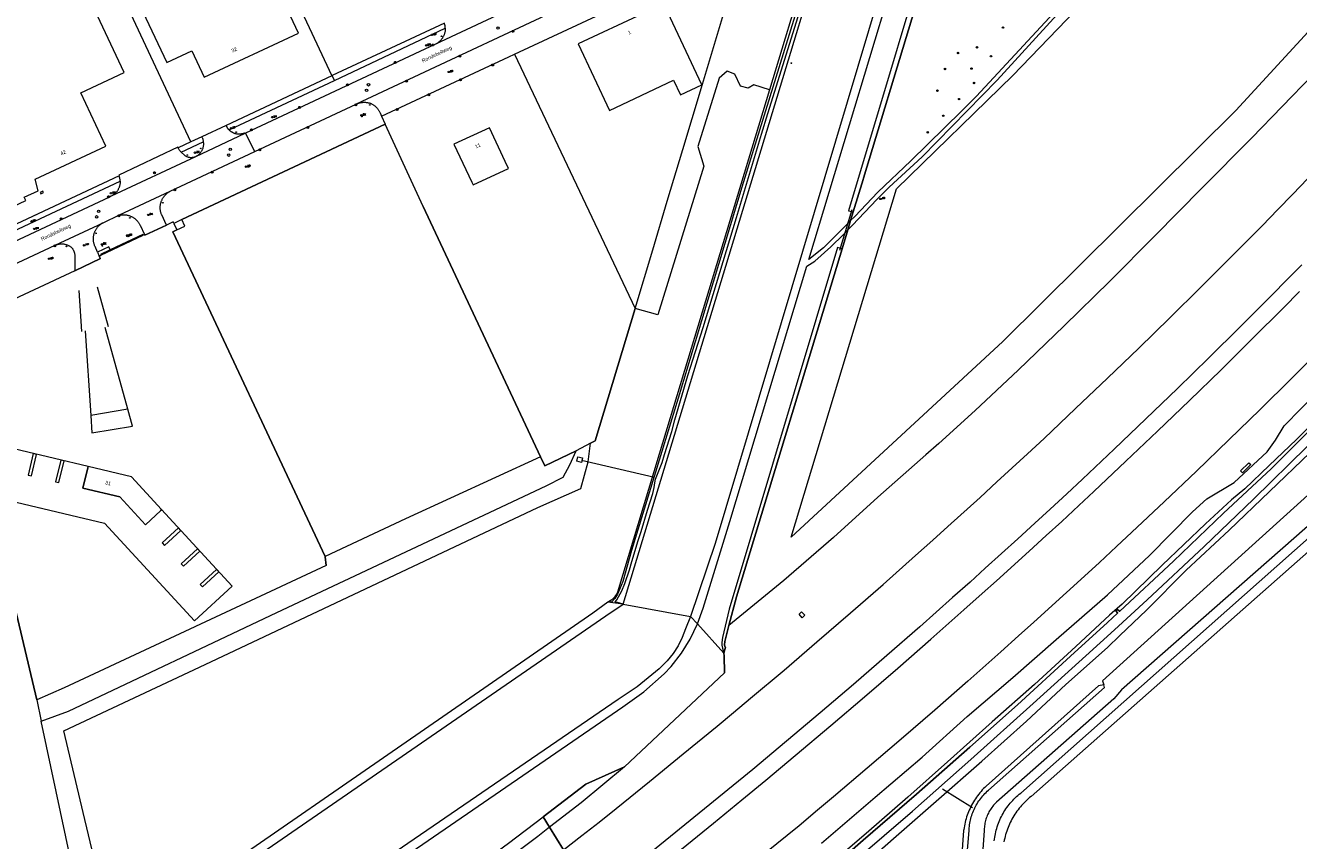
# Model space of a CAD drawing. Header units: metres. Extents: x 138165 to 154469, y 480134 to 494189.
# Tile 603 of 656: x 147199 to 147632, y 486136 to 486414. Entities that reach past the tile are written whole.
import ezdxf

# ---------------------------------------------------------------- set-up
doc = ezdxf.new("R2010")
doc.units = ezdxf.units.M
doc.header["$LTSCALE"] = 0.001
doc.header["$MEASUREMENT"] = 0
for name, color, linetype, lineweight in [('Level 5', 7, 'Continuous', 0), ('TOP-L-duiker', 7, 'Continuous', 0), ('TOP-L-terrein schutting raster hek leuning', 7, 'Continuous', 0), ('TOP-L-topo objecten punt', 7, 'Continuous', 0), ('TOP-L-topo objecten vlak', 7, 'Continuous', 0), ('TOP-L-verharding molgoot', 7, 'Continuous', 0), ('TOP-L-water beschoeiing', 7, 'Continuous', 0), ('TOP-T-topo huisnummering naamgeving', 7, 'Continuous', 0), ('TOP-V-verharding beton', 7, 'Continuous', 0)]:
    doc.layers.add(name, color=color, linetype=linetype, lineweight=lineweight)
doc.styles.add('Style-INTL_ISO', font='INTL_ISO.shx')
doc.styles.add('Style-STANDARD', font='STANDARD.shx')

# ---------------------------------------------------------------- blocks, each defined once
blk = doc.blocks.new('121')
at = {"layer": 'TOP-L-topo objecten punt', "color": 7, "linetype": 'Continuous', "lineweight": 0}
blk.add_circle((0, 0), 0.025, dxfattribs=at)
at = {"layer": 'TOP-L-topo objecten punt', "color": 7, "linetype": 'Continuous', "lineweight": 0, "style": 'Style-STANDARD'}
blk.add_text('LD', height=0.06, dxfattribs=at).set_placement((0.0483, 0))
blk = doc.blocks.new('39')
at = {"layer": 'TOP-L-topo objecten punt', "color": 7, "linetype": 'Continuous', "lineweight": 0}
for p, q in [((0.0175, 0.0175), (-0.0175, 0.0175)), ((-0.0175, 0.0175), (-0.0175, -0.0175)), ((0.0175, 0.0175), (0.0175, -0.0175)), ((0.0175, -0.0175), (-0.0175, -0.0175))]:
    blk.add_line(p, q, dxfattribs=at)
blk.add_circle((0, 0), 0.0332, dxfattribs=at)
blk = doc.blocks.new('*U13')
at = {"layer": 'Level 5', "color": 7, "linetype": 'Continuous', "lineweight": 0}
blk.add_circle((0, 0), 0.0415, dxfattribs=at)
blk = doc.blocks.new('150')
at = {"layer": 'Level 5', "color": 7, "linetype": 'Continuous', "lineweight": 0}
blk.add_blockref('*U13', (0, 0), dxfattribs=at)
blk = doc.blocks.new('72')
at = {"layer": 'TOP-L-topo objecten punt', "color": 7, "linetype": 'Continuous', "lineweight": 0}
blk.add_circle((0, 0), 0.025, dxfattribs=at)
at = {"layer": 'TOP-L-topo objecten punt', "color": 7, "linetype": 'Continuous', "lineweight": 0, "style": 'Style-STANDARD'}
blk.add_text('BK', height=0.06, dxfattribs=at).set_placement((0.0483, 0))
blk = doc.blocks.new('73')
at = {"layer": 'TOP-L-topo objecten punt', "color": 7, "linetype": 'Continuous', "lineweight": 0}
blk.add_circle((0, 0), 0.025, dxfattribs=at)
at = {"layer": 'TOP-L-topo objecten punt', "color": 7, "linetype": 'Continuous', "lineweight": 0, "style": 'Style-STANDARD'}
blk.add_text('WP', height=0.06, dxfattribs=at).set_placement((0.0483, 0))
blk = doc.blocks.new('10')
at = {"layer": 'TOP-L-topo objecten punt', "linetype": 'Continuous', "lineweight": 0}
blk.add_circle((0, 0), 0.0125, dxfattribs=at)
blk = doc.blocks.new('16')
at = {"layer": 'TOP-L-topo objecten punt', "color": 7, "linetype": 'Continuous', "lineweight": 0}
blk.add_circle((0, 0), 0.025, dxfattribs=at)
at = {"layer": 'TOP-L-topo objecten punt', "color": 7, "linetype": 'Continuous', "lineweight": 0, "style": 'Style-STANDARD'}
blk.add_text('LM', height=0.06, dxfattribs=at).set_placement((0.0483, 0))
blk = doc.blocks.new('24')
at = {"layer": 'TOP-L-topo objecten punt', "color": 7, "linetype": 'Continuous', "lineweight": 0}
for radius in [0.025, 0.0182, 0.0115, 0.005]:
    blk.add_circle((0, 0), radius, dxfattribs=at)
blk = doc.blocks.new('11')
at = {"layer": 'TOP-L-topo objecten punt', "color": 7, "linetype": 'Continuous', "lineweight": 0}
blk.add_circle((0, 0), 0.025, dxfattribs=at)
at = {"layer": 'TOP-L-topo objecten punt', "color": 7, "linetype": 'Continuous', "lineweight": 0, "style": 'Style-STANDARD'}
blk.add_text('AB', height=0.06, dxfattribs=at).set_placement((0.0483, 0))

msp = doc.modelspace()

# ---------------------------------------------------------------- linework, layer by layer
at = {"layer": 'TOP-L-duiker', "flags": 128}
for points in [[(147479.73, 486350.91), (147475.49, 486337.01)], [(147387.73, 486265.7), (147412.52, 486259.86)], [(147520.73, 486147.32), (147510.58, 486153.64)]]:
    msp.add_lwpolyline(points, dxfattribs=at)
at = {"layer": 'TOP-L-terrein schutting raster hek leuning', "flags": 128}
for points in [[(147364.92, 486403.83), (147405.98, 486317.3), (147392.37, 486272.28), (147390.77, 486271.42)], [(147251.78, 486347.57), (147320.9, 486380.09)], [(147333.91, 486351.96), (147333.84, 486351.96), (147373.83, 486266.79), (147375.26, 486263.71), (147385.9, 486268.81)], [(147249, 486346.26), (147248.77, 486346.76), (147246.55, 486345.65), (147239.19, 486342.23)], [(147300.85, 486229.76), (147300.54, 486232.77), (147300.51, 486232.84), (147248.72, 486343.41), (147250.06, 486344.04)], [(147224.03, 486334.26), (147215.34, 486330.11), (147177.12, 486312.29), (147176.29, 486314.09), (147174.1, 486313.02)]]:
    msp.add_lwpolyline(points, dxfattribs=at)
at = {"layer": 'TOP-L-topo objecten vlak', "flags": 128}
for points in [[(147595.79, 486835.33), (147611.79, 486801.33), (147612.12, 486800.11), (147612.32, 486798.85), (147612.39, 486797.59), (147612.38, 486797.19), (147478.61, 486350.57), (147480.21, 486350.2)], [(147401.92, 486216.66), (147578.02, 486796.94), (147578.09, 486797.08), (147578.24, 486797.43), (147578.35, 486797.79), (147578.42, 486798.16), (147578.46, 486798.53), (147578.45, 486798.91), (147578.41, 486799.28), (147578.32, 486799.65), (147578.2, 486800.01), (147578.04, 486800.35), (147577.85, 486800.67), (147565.83, 486822.51), (147562.95, 486829.05), (147562.79, 486830.15)], [(147615.25, 486795.61), (147483.7, 486361.69), (147483.55, 486361.22), (147480.21, 486350.2), (147479.31, 486347.22)], [(147480.21, 486350.2), (147483.55, 486361.22), (147483.7, 486361.69), (147615.25, 486795.61)], [(147535.99, 486665.86), (147521.13, 486616.93), (147494.59, 486527.99), (147460.85, 486418.6), (147442.3, 486358.58), (147420.62, 486286.72), (147404.72, 486234.93), (147401.77, 486224.42), (147400.7, 486221.67), (147399.99, 486220.01), (147399.07, 486218.56), (147398.11, 486217.5), (147396.69, 486217.3)], [(147478.35, 486344.04), (147479.99, 486345.68), (147488.2, 486354.43), (147492.39, 486358.57), (147503.65, 486368.97), (147529.15, 486394.97), (147548.39, 486416.01), (147554.81, 486422.59), (147586.43, 486454.81), (147627.52, 486501.16), (147668.62, 486546.76)], [(147666.75, 486546.61), (147613.42, 486487.31), (147589.6, 486460.3), (147570.37, 486440.26), (147546.81, 486416.25), (147522.1, 486389.55), (147517.02, 486384.45), (147499.77, 486367.51), (147488.51, 486356.94), (147480.7, 486348.63), (147479.31, 486347.22)], [(147685.57, 486466.56), (147610.34, 486384.72), (147531.05, 486306.02), (147459.05, 486239.43), (147494.91, 486358.04), (147534.49, 486396.61), (147607.91, 486472.86), (147642.61, 486511.06)], [(147259.9, 486488.07), (147302.8, 486396.52)], [(147254.84, 486374.02), (147211.49, 486466.63)], [(147209.52, 486461.24), (147152.31, 486434.42), (147173.48, 486355.68), (147172.28, 486355.12), (147176.32, 486346.57), (147177.49, 486344.09), (147198.7, 486354), (147198.12, 486355.18), (147202.87, 486357.4), (147201.82, 486361.32), (147225.89, 486372.6), (147217.4, 486390.71), (147232.07, 486397.59), (147214.94, 486434.13), (147220.92, 486436.93), (147209.52, 486461.24)], [(147255.14, 486405.03), (147259.36, 486396.03), (147291.46, 486411.07), (147271.03, 486454.45), (147230.46, 486435.43), (147246.58, 486401.02), (147255.14, 486405.03)], [(147496.58, 486449.52), (147433.26, 486237.27), (147424.85, 486212.45)], [(147479.31, 486347.22), (147477.11, 486344.99), (147470.09, 486337.89), (147465.08, 486333.92), (147499.72, 486448.65)], [(147364.92, 486403.83), (147422.16, 486430.66)], [(147311.19, 486386.92), (147398.88, 486428.12)], [(147405.98, 486317.3), (147411.97, 486337.26), (147416.86, 486353.8), (147422.24, 486371.37), (147428.51, 486392.52), (147435.75, 486416.36), (147438.5, 486425.94)], [(147408.02, 486418.5), (147408.44, 486417.6), (147386.64, 486407.38), (147397.25, 486384.74), (147419.05, 486394.96), (147421.38, 486389.98), (147428.63, 486393.38), (147415.26, 486421.9), (147408.02, 486418.5)], [(147365.92, 486420.32), (147338.05, 486407.23)], [(147401.92, 486216.66), (147399.15, 486217.4), (147399.7, 486218.11), (147400.37, 486219.19), (147401.47, 486221.18), (147402.47, 486223.7), (147404.05, 486228.3), (147404.87, 486231.14), (147407, 486238.27), (147408.06, 486241.44), (147410.21, 486248.66), (147411.99, 486254.32), (147412.49, 486256.34), (147412.74, 486257.94), (147412.95, 486259.15), (147413.57, 486260.85), (147414.27, 486262.55), (147415.18, 486264.91), (147416, 486267.55), (147418.45, 486275.48), (147419.51, 486279.36), (147423.96, 486294.47), (147429.17, 486310.87), (147440.42, 486348.25), (147448.96, 486376.63), (147451.12, 486383.69), (147462.6, 486420.35)], [(147460.07, 486419.42), (147451.7, 486391.78)], [(147341.06, 486414.44), (147302.87, 486396.55)], [(147341.39, 486412.66), (147341.38, 486412.84), (147341.37, 486413.02), (147341.36, 486413.21), (147341.33, 486413.39), (147341.3, 486413.57), (147341.27, 486413.74), (147341.22, 486413.92), (147341.17, 486414.1), (147341.12, 486414.27), (147341.06, 486414.44)], [(147303.63, 486394.93), (147341.39, 486412.66)], [(147341.39, 486412.66), (147341.39, 486412.45), (147341.38, 486412.24), (147341.36, 486412.03), (147341.33, 486411.82), (147341.3, 486411.61), (147341.26, 486411.41), (147341.22, 486411.2), (147341.16, 486411), (147341.1, 486410.8), (147341.04, 486410.6), (147340.96, 486410.41), (147340.88, 486410.21), (147340.79, 486410.02), (147340.7, 486409.83), (147340.6, 486409.65), (147340.49, 486409.47), (147340.38, 486409.29), (147340.26, 486409.12), (147340.14, 486408.95), (147340, 486408.78), (147339.87, 486408.63), (147339.73, 486408.47), (147339.58, 486408.32), (147339.43, 486408.18), (147339.27, 486408.04), (147339.11, 486407.9), (147338.94, 486407.78), (147338.77, 486407.65), (147338.6, 486407.54), (147338.42, 486407.43), (147338.23, 486407.33), (147338.05, 486407.23)], [(147338.05, 486407.23), (147273.41, 486376.92)], [(147642.97, 486407.63), (147636.42, 486396.76), (147615.78, 486375.39), (147598.87, 486358.25), (147582.86, 486341.98), (147567.46, 486326.62), (147551.99, 486311.38), (147536.28, 486296.26), (147521.67, 486282.62), (147509.27, 486271.37), (147504.94, 486267.43), (147488.62, 486253.02), (147473.48, 486239.31), (147456.56, 486224.75), (147437.9, 486209.39)], [(147319.67, 486382.74), (147362.96, 486402.94), (147364.92, 486403.83)], [(147364.92, 486403.83), (147405.98, 486317.3)], [(147302.8, 486396.52), (147266.77, 486379.58)], [(147302.87, 486396.55), (147302.8, 486396.52)], [(147303.63, 486394.93), (147302.87, 486396.55)], [(147451.7, 486391.78), (147446.41, 486393.39), (147444.49, 486392.33), (147441.89, 486393.01), (147439.92, 486397.03), (147437.31, 486398.04), (147434.54, 486395.68), (147427.33, 486372.4), (147429.35, 486365.73), (147413.68, 486315.17), (147405.98, 486317.3)], [(147267.81, 486378.07), (147303.63, 486394.93)], [(147451.7, 486391.78), (147414.15, 486267.69), (147399.93, 486220.69), (147399.67, 486220.1), (147399.34, 486219.55), (147398.96, 486219.03), (147398.53, 486218.55), (147398.05, 486218.12), (147397.52, 486217.75), (147396.96, 486217.43), (147396.69, 486217.3)], [(147276.57, 486370.7), (147311.02, 486386.84), (147311.19, 486386.92)], [(147311.19, 486386.92), (147311.38, 486387.01), (147311.58, 486387.09), (147311.78, 486387.16), (147311.98, 486387.22), (147312.18, 486387.28), (147312.39, 486387.33), (147312.59, 486387.37), (147312.8, 486387.41), (147313.01, 486387.44), (147313.22, 486387.46), (147313.43, 486387.48), (147313.64, 486387.49), (147313.85, 486387.49), (147314.06, 486387.48), (147314.27, 486387.47), (147314.48, 486387.45), (147314.69, 486387.43), (147314.9, 486387.39), (147315.11, 486387.35), (147315.32, 486387.31), (147315.52, 486387.25), (147315.72, 486387.19), (147315.92, 486387.13), (147316.12, 486387.04), (147316.31, 486386.95), (147316.5, 486386.85), (147316.69, 486386.74), (147316.87, 486386.63), (147317.05, 486386.51), (147317.22, 486386.38), (147317.39, 486386.25), (147317.56, 486386.11), (147317.72, 486385.97), (147317.87, 486385.82), (147318.02, 486385.67), (147318.16, 486385.51), (147318.3, 486385.34), (147318.43, 486385.17), (147318.56, 486385), (147318.68, 486384.82), (147318.79, 486384.64), (147318.9, 486384.45), (147319, 486384.26), (147319.09, 486384.07), (147319.18, 486383.87), (147319.67, 486382.74)], [(147469.42, 486135.34), (147487.69, 486150.98), (147503.62, 486164.53), (147518.99, 486178.36), (147534.53, 486191.73), (147549.28, 486204.66), (147566.66, 486219.85), (147581.05, 486233.25), (147595.67, 486248.11), (147600.53, 486252.47), (147609.79, 486258.07), (147621.07, 486268.51), (147623.9, 486272.45), (147626.85, 486277.36), (147632.56, 486283.24), (147646.23, 486297.14), (147660.59, 486311.54), (147675.08, 486325.8), (147687.77, 486339.64), (147703.6, 486355.88), (147719.21, 486372.11), (147735.15, 486389.34), (147735.49, 486389.7)], [(147319.67, 486382.74), (147320.9, 486380.09)], [(147320.9, 486380.09), (147251.78, 486347.57)], [(147266.77, 486379.58), (147258.51, 486375.77)], [(147266.77, 486379.58), (147266.82, 486379.47), (147266.88, 486379.35), (147266.95, 486379.22), (147267.01, 486379.11), (147267.07, 486379.01), (147267.13, 486378.91), (147267.21, 486378.79), (147267.28, 486378.69), (147267.36, 486378.58), (147267.44, 486378.48), (147267.53, 486378.37), (147267.61, 486378.28), (147267.7, 486378.17), (147267.81, 486378.07)], [(147373.83, 486266.79), (147333.84, 486351.96), (147333.91, 486351.96), (147320.9, 486380.09)], [(147344.33, 486373.19), (147350.38, 486360.29), (147350.83, 486359.34), (147362.87, 486364.98), (147361.76, 486367.36), (147356.38, 486378.84), (147344.33, 486373.19)], [(147254.84, 486374.02), (147250.47, 486371.96)], [(147251.49, 486370.5), (147259.02, 486374.01)], [(147258.51, 486375.77), (147254.84, 486374.02)], [(147273.19, 486376.82), (147256.35, 486368.93)], [(147259.02, 486374.01), (147259.04, 486373.82), (147259.06, 486373.63), (147259.07, 486373.44), (147259.08, 486373.25), (147259.07, 486373.05), (147259.06, 486372.86), (147259.04, 486372.67), (147259.02, 486372.48), (147258.98, 486372.29), (147258.94, 486372.1), (147258.89, 486371.92), (147258.83, 486371.73), (147258.77, 486371.55), (147258.7, 486371.37), (147258.62, 486371.2), (147258.53, 486371.03), (147258.44, 486370.86), (147258.34, 486370.69), (147258.23, 486370.53), (147258.12, 486370.38), (147258, 486370.22), (147257.88, 486370.08), (147257.75, 486369.93), (147257.61, 486369.8), (147257.47, 486369.67), (147257.33, 486369.54), (147257.17, 486369.42), (147257.02, 486369.31), (147256.86, 486369.21), (147256.69, 486369.1), (147256.52, 486369.01), (147256.35, 486368.93)], [(147258.51, 486375.77), (147258.59, 486375.62), (147258.66, 486375.47), (147258.73, 486375.32), (147258.78, 486375.16), (147258.84, 486375), (147258.88, 486374.84), (147258.92, 486374.68), (147258.95, 486374.51), (147258.98, 486374.35), (147259, 486374.18), (147259.02, 486374.01)], [(147273.19, 486376.82), (147273.1, 486377.03), (147273, 486376.98), (147272.9, 486376.94), (147272.7, 486376.86), (147272.59, 486376.83), (147272.5, 486376.8), (147272.39, 486376.77), (147272.29, 486376.74), (147272.08, 486376.7), (147271.97, 486376.68), (147271.88, 486376.66), (147271.67, 486376.64), (147271.45, 486376.62), (147271.34, 486376.61), (147271.24, 486376.61), (147271.13, 486376.61), (147271.03, 486376.61), (147270.91, 486376.62), (147270.7, 486376.64), (147270.59, 486376.65), (147270.47, 486376.66), (147270.28, 486376.7), (147270.17, 486376.72), (147270.08, 486376.74), (147269.96, 486376.77), (147269.87, 486376.8), (147269.76, 486376.83), (147269.64, 486376.88), (147269.41, 486376.97), (147269.28, 486377.03), (147269.15, 486377.09), (147269.05, 486377.15), (147268.92, 486377.21), (147268.82, 486377.28), (147268.71, 486377.34), (147268.6, 486377.41), (147268.49, 486377.48), (147268.38, 486377.57), (147268.28, 486377.64), (147268.17, 486377.73), (147268.07, 486377.82), (147267.98, 486377.9), (147267.81, 486378.07)], [(147273.41, 486376.92), (147273.19, 486376.82)], [(147276.57, 486370.7), (147273.41, 486376.92)], [(147250.47, 486371.96), (147250.45, 486372.01), (147250.36, 486372.19), (147230.3, 486362.73), (147230.41, 486362.48)], [(147247.81, 486357.22), (147276.57, 486370.7)], [(147251.49, 486370.5), (147251.37, 486370.63), (147251.25, 486370.76), (147251.13, 486370.9), (147251.02, 486371.04), (147250.92, 486371.19), (147250.82, 486371.34), (147250.73, 486371.49), (147250.64, 486371.64), (147250.55, 486371.8), (147250.47, 486371.96)], [(147256.35, 486368.93), (147256.21, 486368.86), (147256.06, 486368.81), (147255.91, 486368.76), (147255.76, 486368.72), (147255.6, 486368.69), (147255.45, 486368.66), (147255.29, 486368.64), (147255.13, 486368.63), (147254.97, 486368.62), (147254.81, 486368.62), (147254.66, 486368.63), (147254.5, 486368.65), (147254.34, 486368.67), (147254.19, 486368.7), (147254.03, 486368.74), (147253.88, 486368.78), (147253.73, 486368.83), (147253.58, 486368.89), (147253.44, 486368.95), (147253.3, 486369.02), (147253.16, 486369.1), (147253.02, 486369.18), (147252.89, 486369.27), (147252.77, 486369.37), (147252.64, 486369.47), (147251.49, 486370.5)], [(147256.35, 486368.93), (147227.73, 486355.53)], [(147381.64, 486132.99), (147387.88, 486137.85), (147393.71, 486142.44), (147399.5, 486147.09), (147410.85, 486156.31), (147422.35, 486165.71), (147433.88, 486175.15), (147439.43, 486179.76), (147445.29, 486184.62), (147456.73, 486194.23), (147467.83, 486203.84), (147479.24, 486213.7), (147490.37, 486223.34), (147501.43, 486233.17), (147507.3, 486238.41), (147512.44, 486243.06), (147523.4, 486253.01), (147529.11, 486258.26), (147534.3, 486263.02), (147539.46, 486267.82), (147545.14, 486273.09), (147555.88, 486283.24), (147566.72, 486293.55), (147577.39, 486303.83), (147587.96, 486314.12), (147598.5, 486324.57), (147609.02, 486335.08), (147614.36, 486340.46), (147619.43, 486345.57), (147624.59, 486350.85), (147629.76, 486356.21), (147639.78, 486366.67)], [(147230.41, 486362.48), (147173.25, 486335.65), (147172.92, 486335.51)], [(147230.74, 486360.64), (147230.73, 486360.83), (147230.72, 486361.01), (147230.7, 486361.2), (147230.68, 486361.39), (147230.65, 486361.57), (147230.61, 486361.76), (147230.57, 486361.94), (147230.52, 486362.12), (147230.47, 486362.31), (147230.41, 486362.48)], [(147121.79, 486306.03), (147121.55, 486309.47), (147230.74, 486360.64)], [(147204.64, 486356.78), (147204.44, 486357.19), (147203.54, 486356.76), (147203.73, 486356.35), (147204.64, 486356.78)], [(147230.74, 486360.64), (147230.74, 486360.44), (147230.73, 486360.23), (147230.72, 486360.03), (147230.7, 486359.83), (147230.68, 486359.63), (147230.64, 486359.43), (147230.6, 486359.24), (147230.55, 486359.04), (147230.5, 486358.85), (147230.43, 486358.65), (147230.36, 486358.46), (147230.29, 486358.28), (147230.21, 486358.09), (147230.12, 486357.91), (147230.02, 486357.73), (147229.92, 486357.56), (147229.81, 486357.39), (147229.69, 486357.22), (147229.57, 486357.06), (147229.45, 486356.91), (147229.32, 486356.75), (147229.18, 486356.61), (147229.03, 486356.46), (147228.89, 486356.33), (147228.73, 486356.19), (147228.58, 486356.07), (147228.41, 486355.95), (147228.25, 486355.83), (147228.08, 486355.72), (147227.9, 486355.62), (147227.73, 486355.53)], [(147230.5, 486349.12), (147247.81, 486357.22)], [(147246.55, 486345.65), (147244.91, 486349.12), (147244.83, 486349.32), (147244.75, 486349.52), (147244.68, 486349.72), (147244.61, 486349.93), (147244.56, 486350.13), (147244.51, 486350.34), (147244.47, 486350.55), (147244.44, 486350.76), (147244.41, 486350.98), (147244.39, 486351.19), (147244.38, 486351.4), (147244.38, 486351.62), (147244.38, 486351.83), (147244.39, 486352.04), (147244.41, 486352.26), (147244.44, 486352.47), (147244.48, 486352.68), (147244.52, 486352.89), (147244.57, 486353.1), (147244.62, 486353.31), (147244.69, 486353.51), (147244.76, 486353.71), (147244.83, 486353.91), (147244.92, 486354.11), (147245.01, 486354.31), (147245.1, 486354.51), (147245.2, 486354.7), (147245.32, 486354.88), (147245.43, 486355.07), (147245.55, 486355.24), (147245.68, 486355.42), (147245.81, 486355.59), (147245.95, 486355.75), (147246.1, 486355.91), (147246.25, 486356.07), (147246.4, 486356.22), (147246.56, 486356.36), (147246.73, 486356.5), (147246.9, 486356.64), (147247.07, 486356.77), (147247.25, 486356.89), (147247.43, 486357), (147247.62, 486357.11), (147247.81, 486357.22)], [(147227.73, 486355.53), (147227.11, 486355.24), (147123.67, 486306.76), (147123.3, 486306.59)], [(147224.93, 486346.5), (147230.5, 486349.12)], [(147230.5, 486349.12), (147230.72, 486349.16), (147230.94, 486349.19), (147231.16, 486349.21), (147231.38, 486349.22), (147231.61, 486349.23), (147231.83, 486349.23), (147232.05, 486349.23), (147232.27, 486349.21), (147232.5, 486349.19), (147232.72, 486349.16), (147232.94, 486349.12), (147233.16, 486349.08), (147233.37, 486349.03), (147233.59, 486348.97), (147233.8, 486348.9), (147234.01, 486348.83), (147234.22, 486348.75), (147234.43, 486348.66), (147234.63, 486348.57), (147234.83, 486348.47), (147235.01, 486348.37), (147235.19, 486348.26), (147235.37, 486348.15), (147235.54, 486348.03), (147235.71, 486347.9), (147235.87, 486347.77), (147236.03, 486347.64), (147236.19, 486347.49), (147236.34, 486347.35), (147236.48, 486347.2), (147236.62, 486347.04), (147236.75, 486346.88), (147236.88, 486346.71), (147237.01, 486346.54), (147237.12, 486346.37), (147237.23, 486346.19), (147237.34, 486346.01), (147237.43, 486345.82), (147237.53, 486345.63), (147239.04, 486342.46)], [(147479.31, 486347.22), (147480.21, 486350.2)], [(147208.66, 486338.85), (147224.93, 486346.5)], [(147223.08, 486336.42), (147222.24, 486338.36), (147222.15, 486338.56), (147222.07, 486338.76), (147222, 486338.96), (147221.93, 486339.16), (147221.87, 486339.36), (147221.81, 486339.57), (147221.77, 486339.78), (147221.73, 486339.99), (147221.69, 486340.2), (147221.67, 486340.41), (147221.65, 486340.62), (147221.64, 486340.84), (147221.64, 486341.05), (147221.64, 486341.26), (147221.66, 486341.48), (147221.68, 486341.69), (147221.7, 486341.9), (147221.74, 486342.11), (147221.78, 486342.32), (147221.83, 486342.53), (147221.89, 486342.73), (147221.95, 486342.94), (147222.02, 486343.14), (147222.09, 486343.33), (147222.17, 486343.52), (147222.25, 486343.71), (147222.34, 486343.89), (147222.44, 486344.08), (147222.55, 486344.26), (147222.66, 486344.43), (147222.77, 486344.6), (147222.89, 486344.77), (147223.02, 486344.93), (147223.15, 486345.09), (147223.29, 486345.24), (147223.43, 486345.39), (147223.58, 486345.54), (147223.74, 486345.68), (147223.89, 486345.81), (147224.05, 486345.94), (147224.22, 486346.06), (147224.39, 486346.18), (147224.57, 486346.29), (147224.74, 486346.4), (147224.93, 486346.5)], [(147239.04, 486342.46), (147239.19, 486342.23), (147246.55, 486345.65)], [(147249, 486346.26), (147248.77, 486346.76), (147246.55, 486345.65)], [(147250.06, 486344.04), (147248.72, 486343.41), (147300.51, 486232.84)], [(147251.78, 486347.57), (147249, 486346.26)], [(147249, 486346.26), (147250.06, 486344.04)], [(147250.06, 486344.04), (147252.81, 486345.34), (147251.78, 486347.57)], [(147427.21, 486209.92), (147429.14, 486215.29), (147438.17, 486244.77), (147464.42, 486331.74), (147467.1, 486333.43), (147472.55, 486338.26), (147476.83, 486342.53), (147478.35, 486344.04)], [(147478.35, 486344.04), (147476.39, 486337.6), (147440.49, 486219.19), (147437.9, 486209.39)], [(147476.39, 486337.6), (147478.35, 486344.04)], [(147478.35, 486344.04), (147479.31, 486347.22)], [(147479.31, 486347.22), (147478.35, 486344.04)], [(147208.66, 486338.85), (147208.84, 486338.92), (147209.03, 486338.99), (147209.22, 486339.06), (147209.41, 486339.12), (147209.6, 486339.17), (147209.8, 486339.21), (147209.99, 486339.24), (147210.19, 486339.27), (147210.39, 486339.29), (147210.59, 486339.3), (147210.79, 486339.31), (147210.98, 486339.3), (147211.18, 486339.29), (147211.38, 486339.28), (147211.58, 486339.25), (147211.77, 486339.22), (147211.97, 486339.18), (147212.16, 486339.13), (147212.35, 486339.07), (147212.54, 486339.01), (147212.73, 486338.94), (147212.91, 486338.86), (147213.1, 486338.78), (147213.27, 486338.69), (147213.45, 486338.59), (147213.62, 486338.49), (147213.78, 486338.38), (147213.94, 486338.26), (147214.1, 486338.14), (147214.25, 486338.01), (147214.4, 486337.88), (147214.51, 486337.73), (147214.61, 486337.57), (147214.7, 486337.42), (147214.79, 486337.26), (147214.87, 486337.09), (147214.95, 486336.92), (147215.01, 486336.75), (147215.08, 486336.58), (147215.13, 486336.41), (147215.18, 486336.23), (147215.22, 486336.05), (147215.26, 486335.87), (147215.29, 486335.69), (147215.31, 486335.51), (147215.32, 486335.33), (147215.33, 486335.14), (147215.33, 486334.96), (147215.34, 486330.11)], [(147224.12, 486335.39), (147238.57, 486342.25)], [(147238.57, 486342.25), (147238.44, 486342.52), (147227.3, 486337.23)], [(147239.04, 486342.46), (147238.57, 486342.25)], [(147126.27, 486300.22), (147126.8, 486300.47), (147208.66, 486338.85)], [(147215.34, 486330.11), (147224.03, 486334.26), (147223.65, 486335.16)], [(147227.3, 486337.23), (147226.85, 486338.24), (147223.08, 486336.42)], [(147223.08, 486336.42), (147223.65, 486335.16)], [(147223.65, 486335.16), (147224.12, 486335.39)], [(147227.3, 486337.23), (147224.01, 486335.67), (147224.12, 486335.39)], [(147476.39, 486337.6), (147474.86, 486338.03), (147437.99, 486214.94), (147435.76, 486205.26), (147435.47, 486203.55), (147435.43, 486202.73), (147435.73, 486201.62), (147436.2, 486199.99)], [(147436.2, 486199.99), (147436.78, 486201.97), (147436.53, 486202.21), (147436.4, 486202.77), (147436.47, 486203.97), (147437.9, 486209.39), (147440.49, 486219.19), (147476.39, 486337.6)], [(147632.89, 486332.19), (147628.12, 486327.36), (147622.42, 486321.58), (147611.91, 486311.02), (147601.24, 486300.52), (147590.53, 486290.09), (147579.78, 486279.73), (147569.01, 486269.44), (147558.17, 486259.18), (147552.89, 486254.24), (147547.23, 486249.01), (147542, 486244.2), (147536.22, 486238.89), (147525.14, 486228.85), (147519.93, 486224.15), (147514.02, 486218.88), (147502.87, 486208.98), (147491.6, 486199.14), (147480.27, 486189.34), (147468.9, 486179.62), (147457.47, 486169.97), (147446.02, 486160.4), (147434.48, 486150.9), (147422.91, 486141.48), (147411.31, 486132.16)], [(147215.34, 486330.11), (147177.12, 486312.29), (147176.29, 486314.09), (147174.1, 486313.02)], [(147421.8, 486133.3), (147432.7, 486142.16), (147442.31, 486150.03), (147450.42, 486156.75), (147460.39, 486165.11), (147472.61, 486175.4), (147484, 486185.12), (147495.32, 486194.91), (147506.57, 486204.76), (147517.8, 486214.71), (147524.04, 486220.23), (147528.97, 486224.64), (147540.07, 486234.71), (147545.87, 486240.02), (147551.12, 486244.83), (147556.91, 486250.2), (147562.12, 486255.02), (147572.94, 486265.27), (147583.78, 486275.59), (147594.61, 486285.97), (147605.35, 486296.42), (147615.98, 486306.94), (147626.6, 486317.51), (147632.08, 486323.04)], [(147390.77, 486271.42), (147392.37, 486272.28), (147405.98, 486317.3)], [(147202.43, 486184.04), (147172.84, 486308.83)], [(147640.02, 486304.14), (147629.34, 486293.51), (147618.61, 486282.91), (147607.99, 486272.56), (147596.95, 486261.88), (147586.02, 486251.46), (147574.97, 486241.12), (147569.77, 486236.29), (147563.94, 486230.88), (147558.88, 486226.23), (147552.82, 486220.67), (147541.67, 486210.54), (147536.48, 486205.87), (147530.44, 486200.48), (147519.16, 486190.49), (147507.91, 486180.56), (147496.52, 486170.7), (147484.95, 486160.83), (147473.43, 486151.07), (147468, 486146.5), (147461.75, 486141.24), (147450.09, 486131.73)], [(147233.33, 486282.97), (147220.77, 486280.83), (147221.17, 486274.92), (147234.91, 486277.26), (147233.33, 486282.97)], [(147643.56, 486285.43), (147630.98, 486272.72), (147621.78, 486263.88), (147613.42, 486255.86), (147608.88, 486252.21), (147600.11, 486244.05), (147585.28, 486229.91), (147571.65, 486216.64), (147569.98, 486215.18), (147569.17, 486214.53), (147567.44, 486212.95), (147565.79, 486211.42), (147555.91, 486202.25), (147541.93, 486189.34), (147527.5, 486176.57), (147512.31, 486162.97), (147498.82, 486151), (147484.6, 486138.64), (147470.58, 486126.56)], [(147478.65, 486123.45), (147493.92, 486136.9), (147508.41, 486149.57), (147523.92, 486163.23), (147539.15, 486176.88), (147552.58, 486189.35), (147566.74, 486201.95), (147570.93, 486205.96), (147580.01, 486214.64), (147593.46, 486228.17), (147608.17, 486241.86), (147621.82, 486254.95), (147635.51, 486268.17), (147648.27, 486281.34), (147651.53, 486284.23)], [(147638.64, 486278.91), (147622.42, 486262.7), (147606.24, 486247.58), (147589.19, 486231.28), (147570.9, 486214.23), (147570.76, 486214.22), (147570.15, 486214.88), (147569.56, 486214.33), (147570.17, 486213.67), (147570.13, 486213.53), (147566.72, 486210.43), (147554.09, 486198.92), (147536.1, 486182.34), (147519.9, 486167.96), (147501.68, 486151.98), (147483.56, 486136.31), (147467.77, 486122.49)], [(147570.76, 486214.22), (147570.9, 486214.23), (147589.19, 486231.28), (147606.24, 486247.58), (147622.42, 486262.7), (147638.64, 486278.91)], [(147654.47, 486277.7), (147649.6, 486272.34), (147651.4, 486268.74), (147565.01, 486190.51), (147565.46, 486189.21)], [(147219.87, 486263.47), (147185.4, 486271.66), (147181.37, 486254.68), (147225.37, 486244.22), (147256, 486210.94), (147268.84, 486222.75), (147244.85, 486248.82), (147244.56, 486248.55), (147244.58, 486248.53), (147239.32, 486243.69), (147230.61, 486253.15), (147218.1, 486256.13), (147219.75, 486263.08), (147219.78, 486263.08), (147219.87, 486263.47)], [(147181.93, 486101.63), (147184.62, 486100.42), (147200.85, 486108.52), (147224.23, 486120.55), (147218.19, 486145.74), (147211.57, 486173.5), (147259.68, 486196.16), (147304.17, 486217.09), (147372.85, 486249.57), (147387.48, 486255.99), (147389.96, 486265.15), (147390.77, 486271.42)], [(147390.77, 486271.42), (147385.9, 486268.81)], [(147481.13, 486129.6), (147500.35, 486146.2), (147520.24, 486163.78), (147541.4, 486182.85), (147559.38, 486199.03), (147569.07, 486207.93), (147580.17, 486218.12), (147599.65, 486236.25), (147616.38, 486252.38), (147634.7, 486270.28)], [(147200.56, 486260.3), (147202.31, 486267.64), (147201.19, 486267.91), (147199.44, 486260.56), (147200.56, 486260.3)], [(147203.85, 486176.88), (147213.23, 486180.21), (147284.1, 486213.77), (147375.67, 486256.88), (147381.51, 486259.84), (147383.72, 486264.08), (147385.9, 486268.81)], [(147209.9, 486258.08), (147211.65, 486265.42), (147210.53, 486265.69), (147208.78, 486258.34), (147209.9, 486258.08)], [(147373.83, 486266.79), (147327.8, 486245.7), (147300.51, 486232.84)], [(147385.9, 486268.81), (147375.26, 486263.71), (147373.83, 486266.79)], [(147387.7, 486264.89), (147386.2, 486265.28), (147386.51, 486266.76), (147388.02, 486266.42), (147387.7, 486264.89)], [(147661.81, 486266.82), (147571.5, 486187.47), (147568.91, 486184.48), (147528.89, 486149.2), (147528.57, 486148.88), (147528.25, 486148.55), (147527.94, 486148.21), (147527.65, 486147.85), (147527.37, 486147.49), (147527.1, 486147.12), (147526.85, 486146.74), (147526.61, 486146.35), (147526.38, 486145.95), (147526.17, 486145.54), (147525.97, 486145.13), (147525.78, 486144.71), (147525.61, 486144.28), (147525.46, 486143.85), (147525.32, 486143.41), (147525.19, 486142.97), (147525.08, 486142.53), (147524.99, 486142.08), (147524.92, 486141.63), (147524.85, 486141.17), (147524.81, 486140.72), (147524.78, 486140.26), (147524.76, 486139.8), (147524.76, 486139.62), (147523.33, 486118.65)], [(147244.85, 486248.82), (147234.6, 486259.96), (147219.87, 486263.47), (147219.78, 486263.08), (147219.75, 486263.08), (147218.1, 486256.13), (147230.61, 486253.15), (147239.32, 486243.69), (147244.58, 486248.53), (147244.56, 486248.55), (147244.85, 486248.82)], [(147612.65, 486261.4), (147612.01, 486262.05), (147614.85, 486264.76), (147615.48, 486264.14), (147612.65, 486261.4)], [(147528.18, 486136.09), (147528.26, 486136.7), (147528.34, 486137.31), (147528.45, 486137.92), (147528.56, 486138.52), (147528.7, 486139.12), (147528.85, 486139.72), (147529.01, 486140.31), (147529.19, 486140.9), (147529.39, 486141.48), (147529.6, 486142.06), (147529.83, 486142.64), (147530.07, 486143.2), (147530.32, 486143.76), (147530.59, 486144.32), (147530.88, 486144.86), (147531.17, 486145.4), (147531.49, 486145.93), (147531.81, 486146.46), (147532.15, 486146.97), (147532.51, 486147.47), (147532.87, 486147.97), (147533.25, 486148.46), (147533.64, 486148.93), (147534.04, 486149.4), (147534.46, 486149.85), (147534.88, 486150.3), (147535.32, 486150.73), (147535.77, 486151.15), (147536.23, 486151.56), (147536.7, 486151.96), (147537.18, 486152.34), (147659.39, 486260.7)], [(147661.38, 486257.79), (147540.73, 486151.2), (147540.23, 486150.8), (147539.75, 486150.39), (147539.43, 486150.1), (147539.28, 486149.97), (147538.81, 486149.53), (147538.36, 486149.08), (147537.92, 486148.62), (147537.49, 486148.15), (147537.08, 486147.67), (147536.67, 486147.18), (147536.66, 486147.16), (147536.28, 486146.68), (147535.9, 486146.17), (147535.54, 486145.65), (147535.19, 486145.12), (147534.85, 486144.58), (147534.52, 486144.04), (147534.21, 486143.48), (147533.91, 486142.92), (147533.63, 486142.35), (147533.36, 486141.78), (147533.1, 486141.19), (147532.86, 486140.6), (147532.64, 486140.01), (147532.43, 486139.41), (147532.23, 486138.8), (147532.15, 486138.52), (147532.06, 486138.19), (147531.89, 486137.58), (147531.74, 486136.96), (147531.61, 486136.34), (147531.49, 486135.72)], [(147245.8, 486236.64), (147251.36, 486241.76), (147250.58, 486242.6), (147245.02, 486237.49), (147245.8, 486236.64)], [(147252.3, 486229.58), (147257.86, 486234.69), (147257.08, 486235.54), (147251.52, 486230.42), (147252.3, 486229.58)], [(147300.51, 486232.84), (147300.54, 486232.77), (147300.85, 486229.76), (147211.74, 486188.18), (147202.43, 486184.04)], [(147258.8, 486222.52), (147264.36, 486227.63), (147263.58, 486228.47), (147258.02, 486223.36), (147258.8, 486222.52)], [(147396.69, 486217.3), (147391.63, 486213.54), (147199.55, 486080.88)], [(147199.55, 486080.88), (147201.25, 486078.43), (147395.98, 486212.72), (147401.92, 486216.66)], [(147401.92, 486216.66), (147396.69, 486217.3)], [(147401.92, 486216.66), (147424.85, 486212.45)], [(147462.8, 486212.05), (147461.76, 486213.2), (147462.64, 486214.01), (147463.69, 486212.86), (147462.8, 486212.05)], [(147467.77, 486122.49), (147483.56, 486136.31), (147501.68, 486151.98), (147519.9, 486167.96), (147536.1, 486182.34), (147554.09, 486198.92), (147566.72, 486210.43), (147570.13, 486213.53), (147570.17, 486213.67)], [(147570.76, 486214.22), (147570.83, 486214.28), (147570.27, 486214.89), (147570.15, 486215.02), (147569.42, 486214.34), (147569.54, 486214.21), (147570.1, 486213.6), (147570.17, 486213.67)], [(147570.17, 486213.67), (147569.56, 486214.33), (147570.15, 486214.88), (147570.76, 486214.22)], [(147424.85, 486212.45), (147423.12, 486208.21), (147422, 486205.27), (147420.58, 486202.46), (147418.87, 486199.82), (147416.89, 486197.36), (147414.67, 486195.13), (147414.14, 486194.66), (147406.66, 486188.56), (147400.2, 486184.24), (147267.79, 486093.55), (147227.42, 486065.62), (147228.92, 486062.84), (147271.11, 486091.91), (147401.8, 486181.71), (147408.98, 486186.82), (147415.9, 486192.89), (147418.23, 486195.42), (147421.72, 486199.93), (147424.73, 486204.78), (147427.21, 486209.92)], [(147437.9, 486209.39), (147436.47, 486203.97), (147436.4, 486202.77), (147436.53, 486202.21), (147436.78, 486201.97), (147436.2, 486199.99), (147436.31, 486199.09), (147436.44, 486193.32), (147402.4, 486161.23)], [(147424.85, 486212.45), (147427.21, 486209.92)], [(147436.2, 486199.99), (147427.21, 486209.92)], [(147374.73, 486144.21), (147389.2, 486155.42), (147402.4, 486161.23), (147436.44, 486193.32), (147436.31, 486199.09), (147436.2, 486199.99)], [(147565.46, 486189.21), (147563.66, 486188.87), (147525.45, 486154.74), (147524.99, 486154.3), (147524.55, 486153.86), (147524.12, 486153.4), (147523.7, 486152.93), (147523.29, 486152.45), (147522.9, 486151.96), (147522.51, 486151.46), (147522.14, 486150.95), (147521.79, 486150.43), (147521.44, 486149.91), (147521.11, 486149.37), (147520.79, 486148.83), (147520.49, 486148.27), (147520.2, 486147.71), (147519.93, 486147.15), (147519.67, 486146.57), (147519.42, 486145.99), (147519.19, 486145.41), (147518.98, 486144.82), (147518.77, 486144.22), (147518.59, 486143.62), (147518.42, 486143.01), (147518.27, 486142.4), (147518.13, 486141.79), (147518, 486141.17), (147517.89, 486140.55), (147517.8, 486139.93), (147517.77, 486139.66), (147516.29, 486118.34)], [(147517.88, 486118.27), (147519.61, 486139.58), (147519.62, 486139.92), (147519.66, 486140.47), (147519.71, 486141.01), (147519.77, 486141.55), (147519.86, 486142.1), (147519.95, 486142.64), (147520.07, 486143.17), (147520.2, 486143.7), (147520.34, 486144.23), (147520.5, 486144.76), (147520.68, 486145.27), (147520.87, 486145.79), (147521.08, 486146.29), (147521.3, 486146.8), (147521.53, 486147.29), (147521.78, 486147.78), (147522.05, 486148.26), (147522.32, 486148.73), (147522.61, 486149.2), (147522.92, 486149.65), (147523.24, 486150.1), (147523.57, 486150.53), (147523.91, 486150.96), (147524.27, 486151.38), (147524.63, 486151.78), (147525.01, 486152.18), (147525.4, 486152.56), (147525.8, 486152.94), (147526.22, 486153.3), (147565.74, 486188.23), (147565.46, 486189.21)], [(147202.43, 486184.04), (147203.85, 486176.88)], [(147215.57, 486122), (147203.85, 486176.88)], [(147402.4, 486161.23), (147389.2, 486155.42), (147374.73, 486144.21), (147376.87, 486140.72)], [(147402.4, 486161.23), (147387.6, 486149.06), (147376.87, 486140.72)], [(147230.83, 486026.19), (147229.15, 486027.05), (147228.19, 486030.64), (147229.4, 486034.61), (147231.21, 486039.3), (147233.84, 486043.98), (147237.49, 486046.88), (147242.92, 486050.52), (147254.53, 486058.84), (147269.2, 486068.85), (147284.92, 486079.34), (147300.5, 486090.46), (147315.87, 486100.53), (147330.5, 486111.34), (147346.16, 486122.91), (147362.84, 486135.35), (147374.73, 486144.21)], [(147376.87, 486140.72), (147372.83, 486137.58), (147357.3, 486125.87), (147342.44, 486114.3), (147327.52, 486102.72), (147312.16, 486091.67), (147296.03, 486080.11), (147280.06, 486069.19), (147263.97, 486057.01), (147248.56, 486046.07), (147241.26, 486041.01), (147237.31, 486037.85), (147235.62, 486035.37), (147234.96, 486031.33), (147235.48, 486029.37)], [(147376.87, 486140.72), (147374.73, 486144.21)], [(147381.64, 486132.99), (147376.87, 486140.72)], [(147376.87, 486140.72), (147381.64, 486132.99)]]:
    msp.add_lwpolyline(points, dxfattribs=at)
at = {"layer": 'TOP-L-verharding molgoot', "flags": 128}
for points in [[(147311.19, 486386.92), (147398.88, 486428.12)], [(147311.02, 486386.84), (147311.19, 486386.92)]]:
    msp.add_lwpolyline(points, dxfattribs=at)
at = {"layer": 'TOP-L-water beschoeiing', "flags": 128}
for points in [[(147172.84, 486308.83), (147202.43, 486184.04)], [(147215.57, 486122), (147203.85, 486176.88)]]:
    msp.add_lwpolyline(points, dxfattribs=at)
at = {"layer": 'TOP-V-verharding beton', "flags": 128}
for points in [[(147216.68, 486323.45), (147217.62, 486309.51)], [(147226.81, 486311.08), (147223.08, 486324.54)], [(147218.81, 486309.71), (147220.77, 486280.83)], [(147233.33, 486282.97), (147225.62, 486310.87)]]:
    msp.add_lwpolyline(points, dxfattribs=at)

# ---------------------------------------------------------------- block references
at = {"layer": 'TOP-L-topo objecten punt', "xscale": 10, "yscale": 10, "zscale": 10}
for name, p in [('150', (147359.34, 486412.74)), ('24', (147531.18, 486412.93)), ('121', (147336.86, 486410.45)), ('10', (147340.07, 486409.95)), ('39', (147364.35, 486411.64)), ('16', (147334.89, 486406.87)), ('39', (147337.1, 486406.99)), ('24', (147515.88, 486404.25)), ('24', (147522.33, 486406.19)), ('39', (147324.37, 486401.03)), ('39', (147346.37, 486403.21)), ('39', (147357.5, 486400.17)), ('10', (147459.14, 486400.82)), ('24', (147527.09, 486403.16)), ('121', (147342.59, 486397.82)), ('24', (147511.43, 486398.83)), ('24', (147520.44, 486398.96)), ('39', (147308.11, 486393.38)), ('150', (147314.59, 486391.55)), ('150', (147315.25, 486393.44)), ('39', (147328.2, 486394.68)), ('39', (147346.6, 486395.09)), ('24', (147508.85, 486391.46)), ('24', (147521.33, 486394.07)), ('39', (147310.9, 486386.58)), ('39', (147335.78, 486390.05)), ('24', (147516.23, 486388.57)), ('16', (147282.52, 486382.42)), ('39', (147291.78, 486385.74)), ('72', (147312.87, 486383.04)), ('10', (147313.02, 486382.65)), ('10', (147315.69, 486386.58)), ('39', (147325.04, 486384.99)), ('24', (147510.82, 486382.9)), ('121', (147268.5, 486378.66)), ('39', (147275.49, 486378.1)), ('39', (147294.63, 486378.95)), ('10', (147270.25, 486377.34)), ('24', (147505.56, 486377.25)), ('10', (147253.62, 486369.53)), ('16', (147256.21, 486370.32)), ('10', (147258.17, 486371.8)), ('150', (147267.71, 486369.5)), ('150', (147268.21, 486371.46)), ('39', (147278.32, 486371.32)), ('121', (147273.63, 486365.57)), ('39', (147242.4, 486363.48)), ('39', (147262.02, 486363.66)), ('16', (147227.64, 486356.55)), ('39', (147249.35, 486357.73)), ('39', (147226.82, 486355.33)), ('10', (147245.26, 486353.3)), ('11', (147489.48, 486354.59)), ('39', (147210.69, 486347.77)), ('150', (147222.72, 486348.48)), ('150', (147223.41, 486350.37)), ('39', (147230.34, 486348.88)), ('10', (147234.07, 486348.12)), ('72', (147240.31, 486349.15)), ('121', (147200.61, 486346.95)), ('16', (147201.53, 486344.38)), ('73', (147218.5, 486338.8)), ('10', (147222.54, 486342.87)), ('72', (147224.53, 486339.12)), ('150', (147233.35, 486342.09)), ('121', (147233.35, 486342.12)), ('39', (147208.54, 486338.6)), ('10', (147212.49, 486338.43)), ('10', (147224.71, 486338.64)), ('121', (147206.59, 486334.21))]:
    msp.add_blockref(name, p, dxfattribs=at)

# ---------------------------------------------------------------- texts
at = {"layer": 'TOP-T-topo huisnummering naamgeving', "style": 'Style-INTL_ISO'}
for s, rotation, p in [('1', 24.9, (147403.87, 486410.49)), ('32', 25.1, (147268.96, 486404.39)), ('Rondebeltweg', 25.2, (147333.76, 486400.97)), ('42', 25.1, (147210.77, 486369.38)), ('11', 24.9, (147351.82, 486371.74)), ('Rondebeltweg', 25.2, (147204.14, 486340.31)), ('31', 344.6, (147225.57, 486257.52))]:
    msp.add_text(s, height=1.25, rotation=rotation, dxfattribs=at).set_placement(p)

doc.saveas('drawing.dxf')
